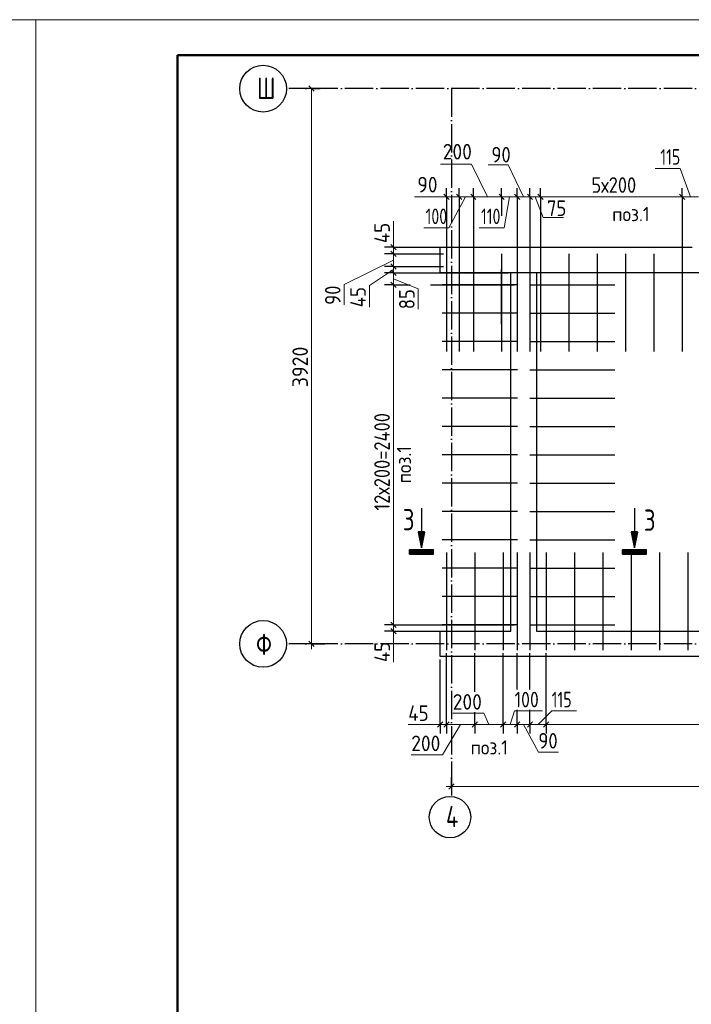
# Model space of a CAD drawing. Header units: millimetres. Extents: x -49773 to 2322955, y -3321 to 58485.
# Tile 570 of 580: x 2259727 to 2269209, y 22022 to 35925. Entities that reach past the tile are written whole.
import ezdxf

# ---------------------------------------------------------------- set-up
doc = ezdxf.new("R2010")
doc.units = ezdxf.units.MM
doc.linetypes.add('______11', pattern=[500, 400, -50, 0, -50])
doc.linetypes.add('______5', pattern=[1100, 800, -100, 100, -100])
for name, color, linetype, lineweight in [('Standard', 7, 'Continuous', 25), ('Арм.стержн. вертикальными 1', 22, 'Continuous', 35), ('Размерная линия_ общее', 7, 'Continuous', 13), ('Стена_ общее', 7, 'Continuous', 35)]:
    doc.layers.add(name, color=color, linetype=linetype, lineweight=lineweight)
doc.layers.add('Осевая линия_ общее', color=7, linetype='______5', lineweight=13, true_color=0xa0a0a0)
doc.styles.add('ISOCPEUR', font='txt')

msp = doc.modelspace()

# ---------------------------------------------------------------- linework, layer by layer
at = {"layer": 'Standard', "color": 7, "linetype": 'Continuous', "lineweight": -3, "transparency": 33554687}
for p, q in [((2265399.2, 29028.3), (2265399.2, 28690.8)), ((2268405.9, 29028.3), (2268405.9, 28690.8)), ((2265356.9, 28688.6), (2265441.5, 28688.6)), ((2265399.2, 28477.3), (2265356.9, 28688.6)), ((2265359.6, 28686.3), (2265438.8, 28686.3)), ((2265399.2, 28488.8), (2265359.6, 28686.3)), ((2265362.5, 28684.1), (2265435.9, 28684.1)), ((2265399.2, 28500.2), (2265362.5, 28684.1)), ((2265365.2, 28681.8), (2265433.2, 28681.8)), ((2265399.2, 28511.7), (2265365.2, 28681.8)), ((2265367.9, 28679.6), (2265430.5, 28679.6)), ((2265399.2, 28523.2), (2265367.9, 28679.6)), ((2265370.6, 28677.3), (2265427.8, 28677.3)), ((2265399.2, 28534.7), (2265370.6, 28677.3)), ((2265373.3, 28675.1), (2265425.1, 28675.1)), ((2265399.2, 28546.1), (2265373.3, 28675.1)), ((2265376.3, 28672.8), (2265422.2, 28672.8)), ((2265399.2, 28557.6), (2265376.3, 28672.8)), ((2265379, 28670.6), (2265419.4, 28670.6)), ((2265399.2, 28569.1), (2265379, 28670.6)), ((2265381.7, 28668.3), (2265416.8, 28668.3)), ((2265399.2, 28580.6), (2265381.7, 28668.3)), ((2265384.4, 28666.1), (2265414, 28666.1)), ((2265399.2, 28592), (2265384.4, 28666.1)), ((2265387.1, 28663.8), (2265411.3, 28663.8)), ((2265399.2, 28603.5), (2265387.1, 28663.8)), ((2265390, 28661.6), (2265408.4, 28661.6)), ((2265399.2, 28615), (2265390, 28661.6)), ((2265392.7, 28659.3), (2265405.7, 28659.3)), ((2265399.2, 28626.5), (2265392.7, 28659.3)), ((2265395.4, 28657.1), (2265403, 28657.1)), ((2265399.2, 28637.9), (2265395.4, 28657.1)), ((2265398.1, 28654.8), (2265400.3, 28654.8)), ((2265399.2, 28649.4), (2265398.1, 28654.8)), ((2265441.5, 28688.6), (2265399.2, 28477.3)), ((2265438.8, 28686.3), (2265399.2, 28488.8)), ((2265435.9, 28684.1), (2265399.2, 28500.2)), ((2265433.2, 28681.8), (2265399.2, 28511.7)), ((2265430.5, 28679.6), (2265399.2, 28523.2)), ((2265427.8, 28677.3), (2265399.2, 28534.7)), ((2265425.1, 28675.1), (2265399.2, 28546.1)), ((2265422.2, 28672.8), (2265399.2, 28557.6)), ((2265419.4, 28670.6), (2265399.2, 28569.1)), ((2265416.8, 28668.3), (2265399.2, 28580.6)), ((2265414, 28666.1), (2265399.2, 28592)), ((2265411.3, 28663.8), (2265399.2, 28603.5)), ((2265408.4, 28661.6), (2265399.2, 28615)), ((2265405.7, 28659.3), (2265399.2, 28626.5)), ((2265403, 28657.1), (2265399.2, 28637.9)), ((2265400.3, 28654.8), (2265399.2, 28649.4)), ((2268363.6, 28688.6), (2268448.2, 28688.6)), ((2268405.9, 28477.3), (2268363.6, 28688.6)), ((2268366.3, 28686.3), (2268445.5, 28686.3)), ((2268405.9, 28488.8), (2268366.3, 28686.3)), ((2268369.3, 28684.1), (2268442.6, 28684.1)), ((2268405.9, 28500.2), (2268369.3, 28684.1)), ((2268372, 28681.8), (2268439.9, 28681.8)), ((2268405.9, 28511.7), (2268372, 28681.8)), ((2268374.7, 28679.6), (2268437.2, 28679.6)), ((2268405.9, 28523.2), (2268374.7, 28679.6)), ((2268377.4, 28677.3), (2268434.5, 28677.3)), ((2268405.9, 28534.7), (2268377.4, 28677.3)), ((2268380.1, 28675.1), (2268431.8, 28675.1)), ((2268405.9, 28546.1), (2268380.1, 28675.1)), ((2268383, 28672.8), (2268428.9, 28672.8)), ((2268405.9, 28557.6), (2268383, 28672.8)), ((2268385.7, 28670.6), (2268426.2, 28670.6)), ((2268405.9, 28569.1), (2268385.7, 28670.6)), ((2268388.4, 28668.3), (2268423.5, 28668.3)), ((2268405.9, 28580.6), (2268388.4, 28668.3)), ((2268391.1, 28666.1), (2268420.8, 28666.1)), ((2268405.9, 28592), (2268391.1, 28666.1)), ((2268393.8, 28663.8), (2268418.1, 28663.8)), ((2268405.9, 28603.5), (2268393.8, 28663.8)), ((2268396.7, 28661.6), (2268415.2, 28661.6)), ((2268405.9, 28615), (2268396.7, 28661.6)), ((2268399.4, 28659.3), (2268412.5, 28659.3)), ((2268405.9, 28626.5), (2268399.4, 28659.3)), ((2268402.1, 28657.1), (2268409.8, 28657.1)), ((2268405.9, 28637.9), (2268402.1, 28657.1)), ((2268404.8, 28654.8), (2268407.1, 28654.8)), ((2268405.9, 28649.4), (2268404.8, 28654.8)), ((2268448.2, 28688.6), (2268405.9, 28477.3)), ((2268445.5, 28686.3), (2268405.9, 28488.8)), ((2268442.6, 28684.1), (2268405.9, 28500.2)), ((2268439.9, 28681.8), (2268405.9, 28511.7)), ((2268437.2, 28679.6), (2268405.9, 28523.2)), ((2268434.5, 28677.3), (2268405.9, 28534.7)), ((2268431.8, 28675.1), (2268405.9, 28546.1)), ((2268428.9, 28672.8), (2268405.9, 28557.6)), ((2268426.2, 28670.6), (2268405.9, 28569.1)), ((2268423.5, 28668.3), (2268405.9, 28580.6)), ((2268420.8, 28666.1), (2268405.9, 28592)), ((2268418.1, 28663.8), (2268405.9, 28603.5)), ((2268415.2, 28661.6), (2268405.9, 28615)), ((2268412.5, 28659.3), (2268405.9, 28626.5)), ((2268409.8, 28657.1), (2268405.9, 28637.9)), ((2268407.1, 28654.8), (2268405.9, 28649.4)), ((2265230.5, 28443.3), (2265568, 28443.3)), ((2265232.7, 28441.1), (2265565.7, 28441.1)), ((2265232.7, 28378.1), (2265232.7, 28441.1)), ((2265565.7, 28378.1), (2265232.7, 28378.1)), ((2265235, 28438.8), (2265563.4, 28438.8)), ((2265235, 28380.3), (2265235, 28438.8)), ((2265563.4, 28380.3), (2265235, 28380.3)), ((2265237.2, 28436.6), (2265561.2, 28436.6)), ((2265237.2, 28382.6), (2265237.2, 28436.6)), ((2265561.2, 28382.6), (2265237.2, 28382.6)), ((2265239.4, 28434.3), (2265559, 28434.3)), ((2265239.4, 28384.8), (2265239.4, 28434.3)), ((2265559, 28384.8), (2265239.4, 28384.8)), ((2265241.7, 28432.1), (2265556.7, 28432.1)), ((2265241.7, 28387.1), (2265241.7, 28432.1)), ((2265556.7, 28387.1), (2265241.7, 28387.1)), ((2265244, 28429.8), (2265554.5, 28429.8)), ((2265244, 28389.3), (2265244, 28429.8)), ((2265554.5, 28389.3), (2265244, 28389.3)), ((2265246.2, 28427.6), (2265552.2, 28427.6)), ((2265246.2, 28391.6), (2265246.2, 28427.6)), ((2265552.2, 28391.6), (2265246.2, 28391.6)), ((2265248.5, 28425.3), (2265549.9, 28425.3)), ((2265248.5, 28393.8), (2265248.5, 28425.3)), ((2265549.9, 28393.8), (2265248.5, 28393.8)), ((2265250.7, 28423.1), (2265547.7, 28423.1)), ((2265250.7, 28396.1), (2265250.7, 28423.1)), ((2265547.7, 28396.1), (2265250.7, 28396.1)), ((2265253, 28420.8), (2265545.5, 28420.8)), ((2265253, 28398.3), (2265253, 28420.8)), ((2265545.5, 28398.3), (2265253, 28398.3)), ((2265255.2, 28418.6), (2265543.2, 28418.6)), ((2265255.2, 28400.6), (2265255.2, 28418.6)), ((2265543.2, 28400.6), (2265255.2, 28400.6)), ((2265257.5, 28416.3), (2265541, 28416.3)), ((2265257.5, 28402.8), (2265257.5, 28416.3)), ((2265541, 28402.8), (2265257.5, 28402.8)), ((2265259.7, 28414.1), (2265538.7, 28414.1)), ((2265259.7, 28405.1), (2265259.7, 28414.1)), ((2265538.7, 28405.1), (2265259.7, 28405.1)), ((2265262, 28411.8), (2265536.4, 28411.8)), ((2265262, 28407.3), (2265262, 28411.8)), ((2265536.4, 28407.3), (2265262, 28407.3)), ((2265264.2, 28409.6), (2265534.2, 28409.6)), ((2265534.2, 28409.6), (2265264.2, 28409.6)), ((2265264.2, 28409.6), (2265264.2, 28409.6)), ((2265532, 28411.8), (2265266.5, 28411.8)), ((2265266.5, 28407.3), (2265532, 28407.3)), ((2265529.7, 28414.1), (2265268.7, 28414.1)), ((2265268.7, 28405.1), (2265529.7, 28405.1)), ((2265527.5, 28416.3), (2265271, 28416.3)), ((2265271, 28402.8), (2265527.5, 28402.8)), ((2265525.2, 28418.6), (2265273.2, 28418.6)), ((2265273.2, 28400.6), (2265525.2, 28400.6)), ((2265523, 28420.8), (2265275.4, 28420.8)), ((2265275.4, 28398.3), (2265523, 28398.3)), ((2265536.4, 28411.8), (2265536.4, 28407.3)), ((2265538.7, 28414.1), (2265538.7, 28405.1)), ((2265541, 28416.3), (2265541, 28402.8)), ((2265543.2, 28418.6), (2265543.2, 28400.6)), ((2265545.5, 28420.8), (2265545.5, 28398.3)), ((2265547.7, 28423.1), (2265547.7, 28396.1)), ((2265549.9, 28425.3), (2265549.9, 28393.8)), ((2265552.2, 28427.6), (2265552.2, 28391.6)), ((2265554.5, 28429.8), (2265554.5, 28389.3)), ((2265556.7, 28432.1), (2265556.7, 28387.1)), ((2265559, 28434.3), (2265559, 28384.8)), ((2265561.2, 28436.6), (2265561.2, 28382.6)), ((2265563.4, 28438.8), (2265563.4, 28380.3)), ((2265565.7, 28441.1), (2265565.7, 28378.1)), ((2268237.2, 28443.3), (2268574.7, 28443.3)), ((2268239.4, 28441.1), (2268572.4, 28441.1)), ((2268239.4, 28378.1), (2268239.4, 28441.1)), ((2268572.4, 28378.1), (2268239.4, 28378.1)), ((2268241.7, 28438.8), (2268570.2, 28438.8)), ((2268241.7, 28380.3), (2268241.7, 28438.8)), ((2268570.2, 28380.3), (2268241.7, 28380.3)), ((2268243.9, 28436.6), (2268567.9, 28436.6)), ((2268243.9, 28382.6), (2268243.9, 28436.6)), ((2268567.9, 28382.6), (2268243.9, 28382.6)), ((2268246.2, 28434.3), (2268565.7, 28434.3)), ((2268246.2, 28384.8), (2268246.2, 28434.3)), ((2268565.7, 28384.8), (2268246.2, 28384.8)), ((2268248.4, 28432.1), (2268563.4, 28432.1)), ((2268248.4, 28387.1), (2268248.4, 28432.1)), ((2268563.4, 28387.1), (2268248.4, 28387.1)), ((2268250.7, 28429.8), (2268561.2, 28429.8)), ((2268250.7, 28389.3), (2268250.7, 28429.8)), ((2268561.2, 28389.3), (2268250.7, 28389.3)), ((2268252.9, 28427.6), (2268558.9, 28427.6)), ((2268252.9, 28391.6), (2268252.9, 28427.6)), ((2268558.9, 28391.6), (2268252.9, 28391.6)), ((2268255.2, 28425.3), (2268556.7, 28425.3)), ((2268255.2, 28393.8), (2268255.2, 28425.3)), ((2268556.7, 28393.8), (2268255.2, 28393.8)), ((2268257.4, 28423.1), (2268554.4, 28423.1)), ((2268257.4, 28396.1), (2268257.4, 28423.1)), ((2268554.4, 28396.1), (2268257.4, 28396.1)), ((2268259.7, 28420.8), (2268552.2, 28420.8)), ((2268259.7, 28398.3), (2268259.7, 28420.8)), ((2268552.2, 28398.3), (2268259.7, 28398.3)), ((2268261.9, 28418.6), (2268549.9, 28418.6)), ((2268261.9, 28400.6), (2268261.9, 28418.6)), ((2268549.9, 28400.6), (2268261.9, 28400.6)), ((2268264.2, 28416.3), (2268547.7, 28416.3)), ((2268264.2, 28402.8), (2268264.2, 28416.3)), ((2268547.7, 28402.8), (2268264.2, 28402.8)), ((2268266.4, 28414.1), (2268545.4, 28414.1)), ((2268266.4, 28405.1), (2268266.4, 28414.1)), ((2268545.4, 28405.1), (2268266.4, 28405.1)), ((2268268.7, 28411.8), (2268543.2, 28411.8)), ((2268268.7, 28407.3), (2268268.7, 28411.8)), ((2268543.2, 28407.3), (2268268.7, 28407.3)), ((2268270.9, 28409.6), (2268540.9, 28409.6)), ((2268540.9, 28409.6), (2268270.9, 28409.6)), ((2268270.9, 28409.6), (2268270.9, 28409.6)), ((2268538.7, 28411.8), (2268273.2, 28411.8)), ((2268273.2, 28407.3), (2268538.7, 28407.3)), ((2268536.4, 28414.1), (2268275.4, 28414.1)), ((2268275.4, 28405.1), (2268536.4, 28405.1)), ((2268534.2, 28416.3), (2268277.7, 28416.3)), ((2268277.7, 28402.8), (2268534.2, 28402.8)), ((2268531.9, 28418.6), (2268279.9, 28418.6)), ((2268279.9, 28400.6), (2268531.9, 28400.6)), ((2268529.7, 28420.8), (2268282.2, 28420.8)), ((2268282.2, 28398.3), (2268529.7, 28398.3)), ((2268543.2, 28411.8), (2268543.2, 28407.3)), ((2268545.4, 28414.1), (2268545.4, 28405.1)), ((2268547.7, 28416.3), (2268547.7, 28402.8)), ((2268549.9, 28418.6), (2268549.9, 28400.6)), ((2268552.2, 28420.8), (2268552.2, 28398.3)), ((2268554.4, 28423.1), (2268554.4, 28396.1)), ((2268556.7, 28425.3), (2268556.7, 28393.8)), ((2268558.9, 28427.6), (2268558.9, 28391.6)), ((2268561.2, 28429.8), (2268561.2, 28389.3)), ((2268563.4, 28432.1), (2268563.4, 28387.1)), ((2268565.7, 28434.3), (2268565.7, 28384.8)), ((2268567.9, 28436.6), (2268567.9, 28382.6)), ((2268570.2, 28438.8), (2268570.2, 28380.3)), ((2268572.4, 28441.1), (2268572.4, 28378.1))]:
    msp.add_line(p, q, dxfattribs=at)
at = {"layer": 'Standard', "color": 7, "linetype": 'Continuous', "lineweight": 13, "transparency": 33554687}
for points in [[(2217954.9, 6224.7), (2259954.9, 6224.7), (2259954.9, 35924.7), (2217954.9, 35924.7), (2217954.9, 6224.7)], [(2259954.9, 6224.7), (2301954.9, 6224.7), (2301954.9, 35924.7), (2259954.9, 35924.7), (2259954.9, 6224.7)]]:
    msp.add_lwpolyline(points, close=True, dxfattribs=at)
at = {"layer": 'Standard', "color": 7, "linetype": 'Continuous', "lineweight": 50, "transparency": 33554687}
msp.add_lwpolyline([(2261954.9, 35424.7), (2301454.9, 35424.7), (2301454.9, 6724.7), (2261954.9, 6724.7), (2261954.9, 35424.7)], close=True, dxfattribs=at)
at = {"layer": 'Standard', "color": 7, "linetype": 'Continuous', "lineweight": -3, "transparency": 33554687}
for points in [[(2265399.2, 28690.8), (2265354.2, 28690.8), (2265399.2, 28465.8), (2265444.2, 28690.8), (2265399.2, 28690.8)], [(2268405.9, 28690.8), (2268360.9, 28690.8), (2268405.9, 28465.8), (2268450.9, 28690.8), (2268405.9, 28690.8)], [(2265230.5, 28443.3), (2265230.5, 28375.8), (2265568, 28375.8), (2265568, 28443.3)], [(2268237.2, 28443.3), (2268237.2, 28375.8), (2268574.7, 28375.8), (2268574.7, 28443.3)]]:
    msp.add_lwpolyline(points, dxfattribs=at)
at = {"layer": 'Арм.стержн. вертикальными 1', "color": 4, "linetype": 'Continuous', "lineweight": 25, "transparency": 33554687}
for p, q in [((2265752, 32620), (2265752, 31241)), ((2265931, 32620), (2265931, 31241)), ((2266132, 32620), (2266132, 31240.9)), ((2266532, 32620), (2266532, 31240.9)), ((2266753, 32619), (2266753, 31240)), ((2266932, 32619), (2266932, 31240)), ((2267082, 32620), (2267082, 31241)), ((2267482, 32620), (2267482, 31241)), ((2267882, 32620), (2267882, 31241)), ((2268282, 32620), (2268282, 31241)), ((2268682, 32620), (2268682, 31241)), ((2269082, 32620), (2269082, 31241)), ((2266754.1, 32181), (2265692, 32181)), ((2266932, 32181), (2268132, 32181)), ((2266754.1, 31781), (2265692, 31781)), ((2266932, 31781), (2268132, 31781)), ((2266754.1, 31381), (2265692, 31381)), ((2266932, 31381), (2268132, 31381)), ((2266754.1, 30981), (2265692, 30981)), ((2266932, 30981), (2268132, 30981)), ((2266754.1, 30581), (2265692, 30581)), ((2266932, 30581), (2268132, 30581)), ((2266754.1, 30181), (2265692, 30181)), ((2266932, 30181), (2268132, 30181)), ((2266754.1, 29781), (2265692, 29781)), ((2266932, 29781), (2268132, 29781)), ((2266754.1, 29381), (2265692, 29381)), ((2266932, 29381), (2268132, 29381)), ((2266754.1, 28981), (2265692, 28981)), ((2266932, 28981), (2268132, 28981)), ((2266754.1, 28581), (2265692, 28581)), ((2266932, 28581), (2268132, 28581)), ((2265752, 28400), (2265752, 27021)), ((2266152, 28400), (2266152, 27021)), ((2266552, 28400), (2266552, 27021)), ((2266752, 28401), (2266752, 27021.9)), ((2266932, 28401), (2266932, 27021.9)), ((2267162, 28400), (2267162, 27021)), ((2267562, 28400), (2267562, 27021)), ((2267962, 28400), (2267962, 27021)), ((2268362, 28400), (2268362, 27021)), ((2268762, 28400), (2268762, 27021)), ((2269162, 28400), (2269162, 27021)), ((2266754.1, 28181), (2265692, 28181)), ((2266932, 28181), (2268132, 28181)), ((2266754.1, 27781), (2265692, 27781)), ((2266932, 27781), (2268132, 27781)), ((2266754.1, 27381), (2265692, 27381)), ((2266932, 27381), (2268132, 27381))]:
    msp.add_line(p, q, dxfattribs=at)
at = {"layer": 'Осевая линия_ общее', "color": 253, "linetype": '______11', "lineweight": -3, "true_color": 0xa0a0a0, "transparency": 33554687}
for p, q in [((2277222, 34951), (2263528.2, 34951)), ((2265822, 34951), (2265822, 24957.6)), ((2277222, 27111), (2263528.2, 27111))]:
    msp.add_line(p, q, dxfattribs=at)
at = {"layer": 'Осевая линия_ общее', "color": 7, "linetype": 'Continuous', "lineweight": 25, "transparency": 33554687}
for centre, radius in [((2263163.8, 34950.6), 330.4), ((2263163.8, 27110.6), 330.4), ((2265802.5, 24665.2), 292.4)]:
    msp.add_circle(centre, radius, dxfattribs=at)
at = {"layer": 'Размерная линия_ общее', "color": 253, "linetype": 'Continuous', "lineweight": -3, "true_color": 0xa0a0a0, "transparency": 33554687}
for p, q in [((2263846.8, 34951), (2263721.8, 34951)), ((2263846.8, 34951), (2263971.8, 34951)), ((2265752, 33421.5), (2265752, 33546.5)), ((2265931, 33421.5), (2265931, 33546.5)), ((2266132, 33421.5), (2266132, 33546.5)), ((2266532, 33421.5), (2266532, 33546.5)), ((2266752.9, 33421.5), (2266752.9, 33546.5)), ((2266932, 33421.5), (2266932, 33546.5)), ((2267082, 33421.5), (2267082, 33546.5)), ((2269082, 33421.5), (2269082, 33546.5)), ((2265752, 33421.5), (2265752, 33296.5)), ((2265931, 33421.5), (2265931, 33296.5)), ((2266132, 33421.5), (2266132, 33296.5)), ((2266532, 33421.5), (2266532, 33296.5)), ((2266752.9, 33421.5), (2266752.9, 33296.5)), ((2266932, 33421.5), (2266932, 33296.5)), ((2267082, 33421.5), (2267082, 33296.5)), ((2269082, 33421.5), (2269082, 33296.5)), ((2265003.2, 32711), (2264878.2, 32711)), ((2265003.2, 32711), (2265128.2, 32711)), ((2265003.2, 32620), (2264878.2, 32620)), ((2265003.2, 32620), (2265128.2, 32620)), ((2265003.2, 32441), (2264878.2, 32441)), ((2265003.2, 32441), (2265128.2, 32441)), ((2266532, 31626), (2266532, 32400.9)), ((2265003.2, 32351), (2264878.2, 32351)), ((2265003.2, 32351), (2265128.2, 32351)), ((2265003.2, 32181), (2264878.2, 32181)), ((2265003.2, 32181), (2265128.2, 32181)), ((2265527.6, 32181), (2266712, 32181)), ((2265003.2, 27381), (2264878.2, 27381)), ((2265003.2, 27291), (2264878.2, 27291)), ((2265003.2, 27381), (2265128.2, 27381)), ((2265003.2, 27291), (2265128.2, 27291)), ((2263846.8, 27111), (2263721.8, 27111)), ((2263846.8, 27111), (2263971.8, 27111)), ((2263846.8, 27111), (2264033.4, 27111)), ((2266152, 26434.6), (2266152, 26981)), ((2266752.9, 26467.5), (2266752.9, 26981.9)), ((2266932, 26467.5), (2266932, 26981.9)), ((2265662, 25970.9), (2265662, 26095.9)), ((2265752, 25970.9), (2265752, 26095.9)), ((2266152, 25970.9), (2266152, 26095.9)), ((2266552, 25970.9), (2266552, 26095.9)), ((2266752.9, 25970.9), (2266752.9, 26095.9)), ((2266932, 25970.9), (2266932, 26095.9)), ((2267162, 25970.9), (2267162, 26095.9)), ((2265662, 25970.9), (2265662, 25845.9)), ((2265752, 25970.9), (2265752, 25845.9)), ((2266152, 25970.9), (2266152, 25845.9)), ((2266552, 25970.9), (2266552, 25845.9)), ((2266752.9, 25970.9), (2266752.9, 25845.9)), ((2266932, 25970.9), (2266932, 25845.9)), ((2267162, 25970.9), (2267162, 25845.9)), ((2265822, 25097), (2265822, 25222)), ((2265822, 25097), (2265822, 24972)), ((2265822, 25097), (2265822, 25007.5))]:
    msp.add_line(p, q, dxfattribs=at)
at = {"layer": 'Размерная линия_ общее', "color": 7, "linetype": 'Continuous', "lineweight": 25, "transparency": 33554687}
for p, q in [((2263809.3, 34988.5), (2263884.3, 34913.5)), ((2265714.5, 33459), (2265789.5, 33384)), ((2265893.5, 33459), (2265968.5, 33384)), ((2266094.5, 33459), (2266169.5, 33384)), ((2266494.5, 33459), (2266569.5, 33384)), ((2266715.4, 33459), (2266790.4, 33384)), ((2266894.5, 33459), (2266969.5, 33384)), ((2267044.5, 33459), (2267119.5, 33384)), ((2269044.5, 33459), (2269119.5, 33384)), ((2264965.7, 32748.5), (2265040.7, 32673.5)), ((2264965.7, 32657.5), (2265040.7, 32582.5)), ((2264965.7, 32478.5), (2265040.7, 32403.5)), ((2264965.7, 32388.5), (2265040.7, 32313.5)), ((2264965.7, 32218.5), (2265040.7, 32143.5)), ((2264965.7, 27418.5), (2265040.7, 27343.5)), ((2264965.7, 27328.5), (2265040.7, 27253.5)), ((2263809.3, 27148.5), (2263884.3, 27073.5)), ((2265624.5, 25933.4), (2265699.5, 26008.4)), ((2265714.5, 25933.4), (2265789.5, 26008.4)), ((2266114.5, 25933.4), (2266189.5, 26008.4)), ((2266514.5, 25933.4), (2266589.5, 26008.4)), ((2266715.4, 25933.4), (2266790.4, 26008.4)), ((2266894.5, 25933.4), (2266969.5, 26008.4)), ((2267124.5, 25933.4), (2267199.5, 26008.4)), ((2265784.5, 25059.5), (2265859.5, 25134.5))]:
    msp.add_line(p, q, dxfattribs=at)
at = {"layer": 'Размерная линия_ общее', "color": 7, "linetype": 'Continuous', "lineweight": 13, "transparency": 33554687}
for p, q in [((2263846.8, 34951), (2263846.8, 27111)), ((2266106.4, 33886.9), (2265666.4, 33886.9)), ((2266332, 33421.5), (2266106.4, 33886.9)), ((2266625.3, 33877.3), (2266339.3, 33877.3)), ((2266842.4, 33421.5), (2266625.3, 33877.3)), ((2269053.2, 33825.8), (2268701.2, 33825.8)), ((2269196.9, 33421.5), (2269053.2, 33825.8)), ((2265829.3, 33421.7), (2265302.4, 33421.7)), ((2266022, 33421.5), (2265785.6, 32986.6)), ((2266077, 33421.5), (2265829.3, 33421.7)), ((2266022, 33421.5), (2265947, 33421.5)), ((2266022, 33421.5), (2266132, 33421.5)), ((2266532, 33421.5), (2266752.9, 33421.5)), ((2266642.4, 33421.5), (2266568, 32986.6)), ((2266752.9, 33421.5), (2266932, 33421.5)), ((2266932, 33421.5), (2267082, 33421.5)), ((2267007, 33421.5), (2267119.6, 33131.9)), ((2267082, 33421.5), (2269082, 33421.5)), ((2269082, 33421.5), (2269311.9, 33421.5)), ((2267119.6, 33131.9), (2267405.6, 33131.9)), ((2265003.2, 32770), (2265003.2, 33078)), ((2265785.6, 32986.6), (2265433.6, 32986.6)), ((2266568, 32986.6), (2266216, 32986.6)), ((2265003.2, 32770), (2265003.2, 32711)), ((2265003.2, 32711), (2265003.2, 32620)), ((2265003.2, 32620), (2265003.2, 32441)), ((2265003.2, 32530.5), (2264307.6, 32184.8)), ((2265003.2, 32396), (2264664, 32171.6)), ((2265003.2, 32441), (2265003.2, 32351)), ((2265003.2, 32351), (2265003.2, 32181)), ((2265003.2, 32266), (2265353.4, 32122)), ((2264307.6, 32184.8), (2264307.6, 31898.8)), ((2264664, 32171.6), (2264664, 31863.6)), ((2265003.2, 32181), (2265003.2, 27381)), ((2265353.4, 32122), (2265353.4, 31836)), ((2265003.2, 27381), (2265003.2, 27291)), ((2265003.2, 27336), (2265005.3, 27161.9)), ((2265003.2, 27291), (2265003.2, 27216)), ((2263846.8, 27111), (2263846.8, 27036)), ((2265005.3, 27161.9), (2265005.3, 26853.9)), ((2266652.4, 25970.9), (2266714.5, 26164.5)), ((2266714.5, 26164.5), (2267110.5, 26164.5)), ((2267047, 25970.9), (2267238.4, 26164.1)), ((2267238.4, 26164.1), (2267590.4, 26164.1)), ((2266281.3, 26131.6), (2265841.3, 26131.6)), ((2266352, 25970.9), (2266281.3, 26131.6)), ((2265521.8, 25972.6), (2265213.8, 25972.6)), ((2265707, 25970.9), (2265521.8, 25972.6)), ((2265662, 25970.9), (2265587, 25970.9)), ((2265662, 25970.9), (2265752, 25970.9)), ((2265952, 25970.9), (2265695.2, 25546.3)), ((2266152, 25970.9), (2266552, 25970.9)), ((2266552, 25970.9), (2266752.9, 25970.9)), ((2266752.9, 25970.9), (2266932, 25970.9)), ((2266842.4, 25970.9), (2267050.2, 25582.8)), ((2266932, 25970.9), (2267162, 25970.9)), ((2267162, 25970.9), (2273562, 25970.9)), ((2267050.2, 25582.8), (2267336.2, 25582.8)), ((2265695.2, 25546.3), (2265255.2, 25546.3)), ((2265822, 25097), (2265747, 25097))]:
    msp.add_line(p, q, dxfattribs=at)
at = {"layer": 'Размерная линия_ общее', "color": 253, "linetype": 'Continuous', "lineweight": -3, "true_color": 0xa0a0a0, "transparency": 33554687}
for points in [[(2263846.8, 34951), (2263863.8, 34951), (2263863.8, 34951), (2263936.3, 34951)], [(2265752, 33421.5), (2265752, 33404.7), (2265752, 33404.7), (2265752, 33404.7), (2265752, 33404.7), (2265752, 33404.7), (2265752, 33404.7), (2265752, 33404.6), (2265752, 33404.6), (2265752, 33391.4), (2265752, 33391.4), (2265752, 33385.2), (2265752, 33385.2), (2265752, 33378.6), (2265752, 33378.6), (2265752, 33310.6), (2265752, 33310.6), (2265752, 33215.6), (2265752, 33215.6), (2265752, 31825.1)], [(2265931, 33421.5), (2265931, 33404.7), (2265931, 33404.7), (2265931, 33404.7), (2265931, 33404.7), (2265931, 33404.7), (2265931, 33404.7), (2265931, 33404.6), (2265931, 33404.6), (2265931, 33391.4), (2265931, 33391.4), (2265931, 33385.2), (2265931, 33385.2), (2265931, 33378.6), (2265931, 33378.6), (2265931, 33310.6), (2265931, 33310.6), (2265931, 33215.6), (2265931, 33215.6), (2265931, 31825.1)], [(2266132, 33421.5), (2266132, 33404.8), (2266132, 33404.8), (2266132, 33404.7), (2266132, 33404.7), (2266132, 33404.7), (2266132, 33404.7), (2266132, 33404.6), (2266132, 33404.6), (2266132, 33388.6), (2266132, 33388.6), (2266132, 33381), (2266132, 33381), (2266132, 33373), (2266132, 33373), (2266132, 33290.4), (2266132, 33290.4), (2266132, 33174.9), (2266132, 33174.9), (2266132, 32095.1)], [(2266532, 33421.5), (2266532, 33404.8), (2266532, 33404.8), (2266532, 33404.7), (2266532, 33404.7), (2266532, 33404.7), (2266532, 33404.7), (2266532, 33404.6), (2266532, 33404.6), (2266532, 33378.3), (2266532, 33378.3), (2266532, 33365.7), (2266532, 33365.7), (2266532, 33352.6), (2266532, 33352.6), (2266532, 33216.9), (2266532, 33216.9), (2266532, 33156)], [(2266752.9, 33421.5), (2266752.9, 33404.8), (2266752.9, 33404.8), (2266752.9, 33404.7), (2266752.9, 33404.7), (2266752.9, 33404.6), (2266752.9, 33404.6), (2266752.9, 33404.6), (2266752.9, 33404.6), (2266752.9, 33372.5), (2266752.9, 33372.5), (2266752.9, 33357.3), (2266752.9, 33357.3), (2266752.9, 33341.4), (2266752.9, 33341.4), (2266752.9, 33176.3), (2266752.9, 33176.3), (2266752.9, 32096.1)], [(2266932, 33421.5), (2266932, 33404.8), (2266932, 33404.8), (2266932, 33404.7), (2266932, 33404.7), (2266932, 33404.6), (2266932, 33404.6), (2266932, 33404.6), (2266932, 33404.6), (2266932, 33367.9), (2266932, 33367.9), (2266932, 33350.5), (2266932, 33350.5), (2266932, 33332.3), (2266932, 33332.3), (2266932, 33143.4), (2266932, 33143.4), (2266932, 32096.1)], [(2267082, 33421.5), (2267082, 33404.9), (2267082, 33404.9), (2267082, 33404.7), (2267082, 33404.7), (2267082, 33404.6), (2267082, 33404.6), (2267082, 33404.6), (2267082, 33404.6), (2267082, 33364), (2267082, 33364), (2267082, 33344.8), (2267082, 33344.8), (2267082, 33324.6), (2267082, 33324.6), (2267082, 33115.8), (2267082, 33115.8), (2267082, 32095.1)], [(2269082, 33421.5), (2269082, 33405.1), (2269082, 33405.1), (2269082, 33404.6), (2269082, 33404.6), (2269082, 33404.6), (2269082, 33404.6), (2269082, 33312.3), (2269082, 33312.3), (2269082, 33268.5), (2269082, 33268.5), (2269082, 33222.8), (2269082, 33222.8), (2269082, 32095.1)], [(2265003.2, 32711), (2265020.5, 32711), (2265020.5, 32711), (2265021.6, 32711), (2265021.6, 32711), (2265217.2, 32711), (2265217.2, 32711), (2265982, 32711)], [(2265003.2, 32620), (2265020.5, 32620), (2265020.5, 32620), (2265021.6, 32620), (2265021.6, 32620), (2265221.6, 32620), (2265221.6, 32620), (2265712, 32620)], [(2265003.2, 32441), (2265020.5, 32441), (2265020.5, 32441), (2265021.7, 32441), (2265021.7, 32441), (2265230.2, 32441), (2265230.2, 32441), (2265712, 32441)], [(2265003.2, 32351), (2265020.5, 32351), (2265020.5, 32351), (2265021.7, 32351), (2265021.7, 32351), (2265234.6, 32351), (2265234.6, 32351), (2266622, 32351)], [(2265003.2, 32181), (2265020.4, 32181), (2265020.4, 32181), (2265021.7, 32181), (2265021.7, 32181), (2265241.6, 32181)], [(2265003.2, 27381), (2265022.3, 27381), (2265022.3, 27381), (2266712, 27381)], [(2265003.2, 27291), (2265022.3, 27291), (2265022.3, 27291), (2266622, 27291)], [(2265752, 25970.9), (2265752, 25989.4), (2265752, 25989.4), (2265752, 25989.5), (2265752, 25989.5), (2265752, 25989.6), (2265752, 25989.6), (2265752, 26002), (2265752, 26002), (2265752, 26005), (2265752, 26005), (2265752, 26010.5), (2265752, 26010.5), (2265752, 26011.3), (2265752, 26011.3), (2265752, 26043.6), (2265752, 26043.6), (2265752, 26062.6), (2265752, 26062.6), (2265752, 26134.3), (2265752, 26134.3), (2265752, 26981)], [(2266552, 25970.9), (2266552, 25989.1), (2266552, 25989.1), (2266552, 25989.4), (2266552, 25989.4), (2266552, 25989.5), (2266552, 25989.5), (2266552, 26019.3), (2266552, 26019.3), (2266552, 26026.6), (2266552, 26026.6), (2266552, 26039.7), (2266552, 26039.7), (2266552, 26041.7), (2266552, 26041.7), (2266552, 26119.3), (2266552, 26119.3), (2266552, 26164.9), (2266552, 26164.9), (2266552, 26981)], [(2267162, 25970.9), (2267162, 25988.9), (2267162, 25988.9), (2267162, 25989.3), (2267162, 25989.3), (2267162, 25989.4), (2267162, 25989.4), (2267162, 26032.5), (2267162, 26032.5), (2267162, 26043.1), (2267162, 26043.1), (2267162, 26062), (2267162, 26062), (2267162, 26064.9), (2267162, 26064.9), (2267162, 26177), (2267162, 26177), (2267162, 26981)], [(2265662, 25970.9), (2265662, 25989.4), (2265662, 25989.4), (2265662, 25989.5), (2265662, 25989.5), (2265662, 25989.6), (2265662, 25989.6), (2265662, 26000), (2265662, 26000), (2265662, 26002.6), (2265662, 26002.6), (2265662, 26007.2), (2265662, 26007.2), (2265662, 26007.9), (2265662, 26007.9), (2265662, 26035.1), (2265662, 26035.1), (2265662, 26051.1), (2265662, 26051.1), (2265662, 26111.5), (2265662, 26111.5), (2265662, 26891)], [(2266152, 25970.9), (2266152, 25989.2), (2266152, 25989.2), (2266152, 25989.5), (2266152, 25989.5), (2266152, 25989.5), (2266152, 25989.5), (2266152, 26010.6), (2266152, 26010.6), (2266152, 26015.8), (2266152, 26015.8), (2266152, 26025.1), (2266152, 26025.1), (2266152, 26026.5), (2266152, 26026.5), (2266152, 26081.5), (2266152, 26081.5), (2266152, 26113.8), (2266152, 26113.8), (2266152, 26148.6)], [(2266752.9, 25970.9), (2266752.9, 25989), (2266752.9, 25989), (2266752.9, 25989.4), (2266752.9, 25989.4), (2266752.9, 25989.4), (2266752.9, 25989.4), (2266752.9, 26023.7), (2266752.9, 26023.7), (2266752.9, 26032.1), (2266752.9, 26032.1), (2266752.9, 26047.1), (2266752.9, 26047.1), (2266752.9, 26049.4), (2266752.9, 26049.4), (2266752.9, 26138.3), (2266752.9, 26138.3), (2266752.9, 26181.5)], [(2266932, 25970.9), (2266932, 25988.9), (2266932, 25988.9), (2266932, 25989.3), (2266932, 25989.3), (2266932, 25989.4), (2266932, 25989.4), (2266932, 26027.5), (2266932, 26027.5), (2266932, 26036.9), (2266932, 26036.9), (2266932, 26053.6), (2266932, 26053.6), (2266932, 26056.2), (2266932, 26056.2), (2266932, 26155.2), (2266932, 26155.2), (2266932, 26181.5)]]:
    msp.add_lwpolyline(points, dxfattribs=at)
at = {"layer": 'Размерная линия_ общее', "color": 7, "linetype": 'Continuous', "lineweight": 13, "transparency": 33554687}
for points in [[(2266132, 33421.5), (2266255.4, 33421.5), (2266255.4, 33421.5), (2266532, 33421.5)], [(2265752, 25970.9), (2266138.7, 25970.9), (2266138.7, 25970.9), (2266152, 25970.9)], [(2265822, 25097), (2271098.1, 25097), (2271098.1, 25097), (2276822, 25097)]]:
    msp.add_lwpolyline(points, dxfattribs=at)
at = {"layer": 'Стена_ общее', "color": 7, "linetype": 'Continuous', "lineweight": 25, "transparency": 33554687}
for p, q in [((2265662, 32351), (2265662, 32711)), ((2265662, 32711), (2269222, 32711)), ((2266022, 32351), (2265662, 32351)), ((2273882, 32351), (2266022, 32351)), ((2266662, 27291), (2266662, 32351)), ((2267022, 32351), (2267022, 27291)), ((2265662, 27291), (2266662, 27291)), ((2265662, 26931), (2265662, 27291)), ((2267022, 27291), (2277222, 27291)), ((2277222, 26931), (2265662, 26931))]:
    msp.add_line(p, q, dxfattribs=at)

# ---------------------------------------------------------------- texts
at = {"layer": 'Standard', "color": 7, "linetype": 'Continuous', "lineweight": 18, "transparency": 33554687, "char_height": 200, "width": 703.224, "attachment_point": 7, "style": 'ISOCPEUR'}
for insert, rotation in [((2268092.5, 33079.1), 0), ((2265253.1, 29377.9), 90), ((2266093.1, 25548.8), 0)]:
    msp.add_mtext('{\\W0.9400;поз.1}', dxfattribs=dict(at, insert=insert, rotation=rotation))
at = {"layer": 'Standard', "color": 7, "linetype": 'Continuous', "lineweight": 25, "transparency": 33554687, "char_height": 300, "width": 326.407, "attachment_point": 7, "style": 'ISOCPEUR'}
for insert in [(2265136.7, 28715), (2268540.2, 28707.7)]:
    msp.add_mtext('{\\W0.7800;3}', dxfattribs=dict(at, insert=insert))
at = {"layer": 'Осевая линия_ общее', "color": 7, "linetype": 'Continuous', "lineweight": 25, "transparency": 33554687, "char_height": 300, "attachment_point": 7, "style": 'ISOCPEUR'}
for s, insert, width in [('{\\W0.7500;Ш}', (2263078, 34805.6), 472.272), ('{\\W0.7500;Ф}', (2263065.3, 26953.1), 472.289), ('{\\W0.7800;4}', (2265745.3, 24523.1), 326.407)]:
    msp.add_mtext(s, dxfattribs=dict(at, insert=insert, width=width))
at = {"layer": 'Размерная линия_ общее', "color": 7, "linetype": 'Continuous', "lineweight": 25, "transparency": 33554687, "char_height": 220, "attachment_point": 7, "style": 'ISOCPEUR'}
for s, insert, width, rotation in [('\\W0.91;200', (2265700.3, 33950.7), 561.988, 0), ('\\W0.87;90', (2266387.7, 33908.4), 403.924, 0), ('\\W0.74;115', (2268772.1, 33876.6), 455.155, 0), ('{\\W0.9100;90}', (2265341.9, 33485.5), 561.988, 0), ('\\W0.86;5х200', (2267800, 33480), 793.957, 0), ('\\W0.87;75', (2267171.2, 33152.6), 403.924, 0), ('{\\W0.7400;100}', (2265457.8, 33037.7), 455.155, 0), ('\\W0.74;110', (2266240.2, 33037.7), 455.155, 0), ('\\W0.88;45', (2264953.2, 32770), 426.789, 90), ('\\W0.87;90', (2264257.6, 31898.8), 403.924, 90), ('\\W0.88;45', (2264614, 31863.6), 426.797, 90), ('\\W0.87;85', (2265303.4, 31836), 403.924, 90), ('\\W0.93;3920', (2263796.8, 30734), 718.101, 90), ('\\W0.86;12х200=2400', (2264953.2, 28993.2), 1613.86, 90), ('\\W0.88;45', (2264955.3, 26853.9), 426.789, 90), ('\\W0.83;100', (2266714.5, 26214.5), 508.571, 0), ('\\W0.74;115', (2267238.4, 26214.1), 455.162, 0), ('\\W0.91;200', (2265841.3, 26181.6), 561.988, 0), ('\\W0.88;45', (2265213.8, 26022.6), 426.789, 0), ('\\W0.91;200', (2265255.2, 25596.3), 561.981, 0), ('\\W0.87;90', (2267050.2, 25632.8), 403.932, 0)]:
    msp.add_mtext(s, dxfattribs=dict(at, insert=insert, width=width, rotation=rotation))

doc.saveas('drawing.dxf')
